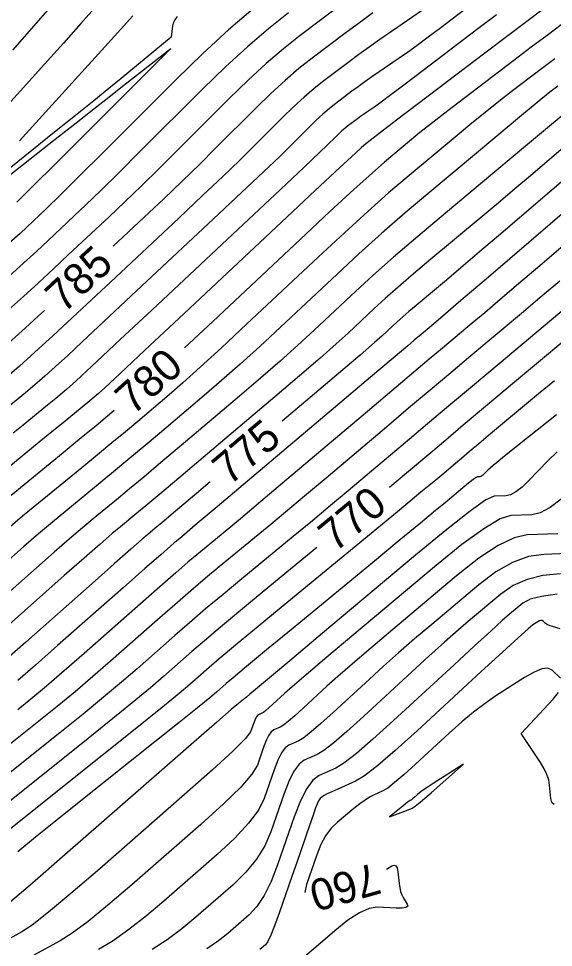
# Model space of a CAD drawing. Extents: x 2079879 to 2092887, y 778083 to 784051.
# Drawn here: x 2084224.2 to 2084271.8, y 780891.8 to 780974.7 of the extents above; entities that cross this region are included whole.
import ezdxf

# ---------------------------------------------------------------- set-up
doc = ezdxf.new("R2010")
doc.units = 0
doc.layers.add('DT_X_Contour_Major', color=7, linetype='Continuous')
doc.layers.add('DT_X_Contour_Minor', color=7, linetype='Continuous')

msp = doc.modelspace()

# ---------------------------------------------------------------- linework, layer by layer
at = {"layer": 'DT_X_Contour_Major'}
for points in [[(2084234.335, 780974.892), (2084232.704, 780973.077), (2084230.69, 780970.852), (2084224.807, 780964.372), (2084224.247, 780963.755)], [(2084255.741, 780975.164), (2084254.534, 780974.287), (2084253.369, 780973.419), (2084250.32, 780971.114), (2084249.149, 780970.189), (2084247.925, 780969.14), (2084246.647, 780967.968), (2084245.316, 780966.673), (2084241.693, 780963.056), (2084240.277, 780961.656), (2084238.746, 780960.168), (2084237.099, 780958.593), (2084235.337, 780956.93), (2084232.609, 780954.371)], [(2084272.511, 780974.087), (2084271.259, 780973.15), (2084269.854, 780972.092), (2084268.297, 780970.911), (2084263.942, 780967.599), (2084262.408, 780966.425), (2084261.072, 780965.385), (2084259.936, 780964.481), (2084258.997, 780963.712), (2084256.76, 780961.841), (2084255.661, 780960.885), (2084254.042, 780959.419), (2084251.903, 780957.444), (2084249.245, 780954.96), (2084241.463, 780947.656), (2084238.952, 780945.305)], [(2084273.369, 780960.799), (2084267.314, 780955.618), (2084265.242, 780953.847), (2084263.568, 780952.419), (2084262.291, 780951.335), (2084261.411, 780950.594), (2084259.597, 780949.077), (2084258.956, 780948.537), (2084258.396, 780948.054), (2084257.916, 780947.63), (2084257.516, 780947.263), (2084256.555, 780946.361), (2084255.884, 780945.765), (2084254.592, 780944.65), (2084252.679, 780943.019), (2084250.144, 780940.87), (2084247.655, 780938.764)], [(2084226.468, 780948.64), (2084225.907, 780948.123), (2084224.772, 780947.089), (2084222.008, 780944.588)], [(2084275.153, 780947.917), (2084268.188, 780942.075), (2084265.784, 780940.059), (2084263.797, 780938.39), (2084262.227, 780937.069), (2084261.073, 780936.096), (2084258.552, 780933.964), (2084257.441, 780933.031), (2084257.218, 780932.845)], [(2084232.698, 780939.7), (2084232.096, 780939.196), (2084231.069, 780938.344), (2084229.754, 780937.262), (2084228.154, 780935.948), (2084223.503, 780932.138)], [(2084241.242, 780933.338), (2084240.035, 780932.317), (2084238.16, 780930.734), (2084236.934, 780929.7), (2084236.354, 780929.216), (2084235.672, 780928.657), (2084235.171, 780928.228), (2084234.18, 780927.359), (2084232.698, 780926.05), (2084230.725, 780924.301), (2084224.811, 780919.052), (2084222.869, 780917.328)], [(2084272.208, 780928.714), (2084269.495, 780928.617), (2084268.338, 780928.361), (2084266.903, 780927.667), (2084265.188, 780926.534), (2084263.195, 780924.962), (2084257.507, 780920.187), (2084255.541, 780918.527), (2084253.909, 780917.132), (2084252.61, 780915.999), (2084251.646, 780915.13), (2084249.518, 780913.164), (2084248.792, 780912.506), (2084248.212, 780912.009), (2084247.776, 780911.672), (2084247.486, 780911.495), (2084246.904, 780911.235), (2084246.686, 780911.071), (2084246.467, 780910.773), (2084246.249, 780910.341), (2084246.03, 780909.776), (2084245.445, 780908.09), (2084244.965, 780907.285), (2084243.964, 780906.134), (2084242.442, 780904.638), (2084240.398, 780902.796), (2084234.254, 780897.423), (2084232.128, 780895.6), (2084230.358, 780894.161), (2084228.943, 780893.106), (2084227.885, 780892.435), (2084225.536, 780891.159)], [(2084250.744, 780927.493), (2084246.057, 780923.632), (2084243.95, 780921.89), (2084242.174, 780920.407), (2084240.729, 780919.182), (2084239.614, 780918.217), (2084237.085, 780915.986), (2084235.914, 780914.982), (2084234.298, 780913.645), (2084232.238, 780911.972), (2084229.734, 780909.966), (2084222.463, 780904.169), (2084220.019, 780902.221), (2084218.138, 780900.722), (2084216.823, 780899.674), (2084216.071, 780899.077), (2084214.819, 780898.083), (2084214.212, 780897.637), (2084213.329, 780897.045), (2084212.17, 780896.308), (2084210.735, 780895.424), (2084206.54, 780892.874), (2084205.056, 780891.961), (2084203.752, 780891.134)], [(2084272.447, 780915.835), (2084271.699, 780916.567), (2084271.334, 780916.73), (2084270.803, 780916.673), (2084270.104, 780916.395), (2084269.238, 780915.895), (2084266.705, 780914.268), (2084265.732, 780913.603), (2084264.715, 780912.83), (2084263.652, 780911.949), (2084262.545, 780910.959), (2084259.531, 780908.174), (2084258.503, 780907.242), (2084257.678, 780906.537), (2084257.056, 780906.057), (2084256.638, 780905.803), (2084255.794, 780905.426), (2084255.447, 780905.245), (2084255.039, 780904.984), (2084254.569, 780904.642), (2084254.038, 780904.221), (2084252.541, 780902.991), (2084252.007, 780902.463), (2084251.529, 780901.805), (2084251.106, 780901.014), (2084250.739, 780900.092), (2084249.833, 780897.458), (2084249.665, 780896.745)], [(2084271.877, 780904.59), (2084271.672, 780904.773), (2084271.581, 780905.13), (2084271.488, 780906.316), (2084271.411, 780906.774), (2084271.251, 780907.261), (2084271.006, 780907.776), (2084270.677, 780908.318), (2084268.947, 780910.916), (2084271.79, 780913.975), (2084272.288, 780914.583)], [(2084256.937, 780898.825), (2084257.413, 780899.11), (2084257.628, 780899.185), (2084257.792, 780899.125), (2084257.907, 780898.93), (2084257.972, 780898.599), (2084258.079, 780897.538), (2084258.131, 780897.162), (2084258.208, 780896.831), (2084258.308, 780896.544), (2084258.433, 780896.301), (2084258.799, 780895.713), (2084258.84, 780895.524), (2084258.688, 780895.398), (2084258.343, 780895.335), (2084257.805, 780895.336), (2084256.115, 780895.422), (2084255.404, 780895.315), (2084254.537, 780894.931), (2084253.515, 780894.269), (2084252.337, 780893.329), (2084248.989, 780890.451)]]:
    msp.add_lwpolyline(points, dxfattribs=at)
at = {"layer": 'DT_X_Contour_Minor'}
for points in [[(2084264.948, 780976.244), (2084261.788, 780973.841), (2084260.668, 780972.995), (2084259.676, 780972.26), (2084258.813, 780971.636), (2084258.08, 780971.122), (2084256.295, 780969.901), (2084255.641, 780969.449), (2084255.02, 780969.009), (2084254.43, 780968.581), (2084253.872, 780968.166), (2084252.427, 780967.074), (2084251.873, 780966.635), (2084251.293, 780966.138), (2084250.687, 780965.583), (2084250.056, 780964.969), (2084248.34, 780963.255), (2084247.433, 780962.37), (2084245.998, 780961), (2084244.036, 780959.146), (2084241.547, 780956.806), (2084234.207, 780949.921), (2084231.74, 780947.609), (2084229.842, 780945.835), (2084228.515, 780944.6), (2084227.759, 780943.904), (2084226.501, 780942.766), (2084225.835, 780942.185), (2084224.782, 780941.296), (2084223.34, 780940.098)], [(2084270.787, 780975.407), (2084269.447, 780974.402), (2084267.758, 780973.125), (2084265.718, 780971.576), (2084259.81, 780967.083), (2084257.854, 780965.595), (2084256.417, 780964.498), (2084255.499, 780963.793), (2084255.1, 780963.481), (2084254.729, 780963.17), (2084254.179, 780962.666), (2084252.805, 780961.386), (2084250.61, 780959.331), (2084247.591, 780956.499), (2084238.445, 780947.915), (2084235.426, 780945.082), (2084233.226, 780943.023), (2084231.848, 780941.738), (2084231.289, 780941.225), (2084230.893, 780940.891), (2084230.508, 780940.572), (2084229.65, 780939.866), (2084228.319, 780938.774), (2084226.514, 780937.295), (2084221.07, 780932.835)], [(2084231.162, 780975.847), (2084229.729, 780974.209), (2084228.172, 780972.458), (2084226.493, 780970.596), (2084221.849, 780965.482)], [(2084253.118, 780976.045), (2084249.266, 780973.135), (2084247.788, 780971.966), (2084246.241, 780970.641), (2084244.627, 780969.161), (2084242.945, 780967.525), (2084238.37, 780962.956), (2084236.699, 780961.299), (2084235.12, 780959.752), (2084233.63, 780958.316), (2084232.232, 780956.991), (2084228.623, 780953.607), (2084227.274, 780952.347), (2084225.934, 780951.106), (2084224.602, 780949.884), (2084223.279, 780948.681)], [(2084245.064, 780975.519), (2084242.874, 780973.643), (2084240.587, 780971.546), (2084238.205, 780969.229), (2084231.723, 780962.757), (2084229.544, 780960.584), (2084227.867, 780958.919), (2084226.693, 780957.763), (2084226.022, 780957.114), (2084224.901, 780956.063), (2084224.298, 780955.505), (2084223.329, 780954.62)], [(2084260.164, 780975.39), (2084257.388, 780973.491), (2084256.372, 780972.788), (2084255.405, 780972.104), (2084254.488, 780971.438), (2084253.621, 780970.792), (2084251.373, 780969.094), (2084250.511, 780968.412), (2084249.609, 780967.639), (2084248.667, 780966.776), (2084247.686, 780965.821), (2084245.017, 780963.156), (2084243.855, 780962.013), (2084242.372, 780960.584), (2084240.568, 780958.869), (2084238.442, 780956.868), (2084232.346, 780951.15), (2084230.251, 780949.188), (2084228.54, 780947.592), (2084227.211, 780946.362), (2084226.265, 780945.497), (2084224.255, 780943.677), (2084223.352, 780942.881)], [(2084226.743, 780975.398), (2084225.123, 780973.526), (2084223.64, 780971.84)], [(2084238.305, 780974.847), (2084238.08, 780974.527), (2084237.937, 780974.248), (2084237.874, 780974.01), (2084237.772, 780972.997), (2084233.301, 780969.311), (2084232.212, 780968.419), (2084230.863, 780967.324), (2084229.253, 780966.025), (2084227.382, 780964.522), (2084222.045, 780960.242)], [(2084248.212, 780975.155), (2084246.426, 780973.742), (2084244.558, 780972.142), (2084242.607, 780970.353), (2084240.575, 780968.377), (2084235.047, 780962.857), (2084233.122, 780960.941), (2084231.494, 780959.336), (2084230.162, 780958.039), (2084229.127, 780957.053), (2084226.762, 780954.835), (2084225.786, 780953.926), (2084224.631, 780952.863), (2084223.298, 780951.645)], [(2084266.76, 780974.993), (2084265.09, 780973.725), (2084260.233, 780970.032), (2084258.602, 780968.794), (2084257.352, 780967.852), (2084256.483, 780967.205), (2084255.995, 780966.854), (2084255.201, 780966.311), (2084254.91, 780966.11), (2084254.634, 780965.914), (2084254.372, 780965.724), (2084254.124, 780965.539), (2084253.481, 780965.053), (2084253.234, 780964.858), (2084252.976, 780964.637), (2084252.707, 780964.39), (2084252.426, 780964.117), (2084251.663, 780963.355), (2084251.01, 780962.728), (2084249.624, 780961.417), (2084247.505, 780959.422), (2084244.652, 780956.745), (2084236.068, 780948.693), (2084233.228, 780946.03), (2084231.145, 780944.078), (2084229.82, 780942.839), (2084229.252, 780942.312), (2084228.747, 780941.855), (2084228.48, 780941.622), (2084228.057, 780941.265), (2084227.479, 780940.785), (2084226.745, 780940.18), (2084224.58, 780938.403), (2084223.701, 780937.682)], [(2084222.169, 780959.765), (2084227.438, 780963.904), (2084229.286, 780965.356), (2084230.878, 780966.605), (2084232.213, 780967.653), (2084233.292, 780968.5), (2084237.727, 780971.977), (2084227.416, 780961.679), (2084225.464, 780959.731), (2084224.025, 780958.299)], [(2084271.95, 780971.059), (2084270.876, 780970.246), (2084268.074, 780968.115), (2084266.962, 780967.255), (2084265.728, 780966.273), (2084264.372, 780965.169), (2084262.894, 780963.943), (2084258.79, 780960.512), (2084257.143, 780959.103), (2084255.279, 780957.452), (2084253.197, 780955.558), (2084250.899, 780953.42), (2084244.482, 780947.397), (2084242.245, 780945.31), (2084240.348, 780943.566), (2084238.791, 780942.165), (2084237.574, 780941.107), (2084234.781, 780938.744), (2084233.684, 780937.82), (2084232.487, 780936.822), (2084231.19, 780935.749), (2084229.794, 780934.602), (2084225.937, 780931.442), (2084224.531, 780930.28), (2084223.203, 780929.164)], [(2084272.206, 780968.631), (2084271.516, 780968.085), (2084270.383, 780967.16), (2084268.808, 780965.857), (2084266.791, 780964.174), (2084260.821, 780959.182), (2084258.625, 780957.322), (2084256.515, 780955.485), (2084254.491, 780953.671), (2084252.553, 780951.881), (2084247.5, 780947.138), (2084245.655, 780945.423), (2084243.909, 780943.837), (2084242.263, 780942.378), (2084240.717, 780941.048), (2084236.725, 780937.67), (2084235.272, 780936.444), (2084233.905, 780935.3), (2084232.626, 780934.237), (2084231.434, 780933.255), (2084228.371, 780930.746), (2084227.191, 780929.767), (2084225.948, 780928.713), (2084224.641, 780927.583), (2084223.272, 780926.377)], [(2084273.192, 780966.501), (2084271.483, 780965.071), (2084269.171, 780963.137), (2084262.201, 780957.309), (2084259.742, 780955.235), (2084257.589, 780953.382), (2084255.745, 780951.751), (2084254.207, 780950.342), (2084250.518, 780946.879), (2084249.065, 780945.537), (2084247.47, 780944.108), (2084245.735, 780942.592), (2084243.859, 780940.988), (2084238.669, 780936.597), (2084236.859, 780935.069), (2084235.324, 780933.778), (2084234.062, 780932.725), (2084233.074, 780931.909), (2084230.805, 780930.05), (2084229.851, 780929.254), (2084228.692, 780928.261), (2084227.327, 780927.072), (2084225.756, 780925.685), (2084221.294, 780921.725)], [(2084274.354, 780964.556), (2084271.058, 780961.735), (2084269.77, 780960.638), (2084268.38, 780959.46), (2084266.887, 780958.203), (2084265.291, 780956.866), (2084260.899, 780953.193), (2084259.349, 780951.886), (2084257.993, 780950.718), (2084256.83, 780949.69), (2084255.861, 780948.802), (2084253.537, 780946.62), (2084252.475, 780945.651), (2084251.031, 780944.379), (2084249.207, 780942.805), (2084247.002, 780940.929), (2084240.612, 780935.523), (2084238.447, 780933.693), (2084236.742, 780932.256), (2084235.498, 780931.212), (2084234.714, 780930.562), (2084233.239, 780929.353), (2084232.511, 780928.741), (2084231.436, 780927.81), (2084230.012, 780926.561), (2084228.241, 780924.993), (2084223.052, 780920.388)], [(2084273.44, 780957.946), (2084266.035, 780951.609), (2084263.577, 780949.507), (2084261.756, 780947.95), (2084260.574, 780946.941), (2084260.029, 780946.478), (2084259.427, 780945.973), (2084258.844, 780945.481), (2084257.545, 780944.385), (2084255.532, 780942.684), (2084252.805, 780940.378), (2084244.577, 780933.422), (2084241.868, 780931.132), (2084239.91, 780929.478), (2084238.705, 780928.46), (2084238.252, 780928.078), (2084238.045, 780927.908), (2084237.703, 780927.611), (2084236.832, 780926.845), (2084235.432, 780925.613), (2084233.503, 780923.912), (2084227.652, 780918.753), (2084225.667, 780917.009), (2084224.1, 780915.644)], [(2084276.024, 780957.242), (2084270.618, 780952.617), (2084268.721, 780950.995), (2084267.083, 780949.6), (2084265.705, 780948.432), (2084264.586, 780947.489), (2084261.95, 780945.278), (2084260.766, 780944.283), (2084259.192, 780942.956), (2084257.227, 780941.297), (2084254.872, 780939.307), (2084248.071, 780933.558), (2084245.761, 780931.607), (2084243.932, 780930.066), (2084242.585, 780928.935), (2084241.718, 780928.214), (2084240.048, 780926.839), (2084239.265, 780926.181), (2084238.168, 780925.236), (2084236.756, 780924.005), (2084235.031, 780922.488), (2084230.01, 780918.062), (2084228.229, 780916.502), (2084226.649, 780915.144), (2084225.272, 780913.986), (2084224.098, 780913.03)], [(2084272.41, 780951.251), (2084270.836, 780949.922), (2084269.144, 780948.5), (2084264.473, 780944.583), (2084262.688, 780943.084), (2084260.838, 780941.527), (2084258.921, 780939.911), (2084256.939, 780938.237), (2084251.565, 780933.693), (2084249.654, 780932.082), (2084247.954, 780930.654), (2084246.464, 780929.41), (2084245.184, 780928.351), (2084242.051, 780925.77), (2084240.827, 780924.75), (2084239.503, 780923.626), (2084238.08, 780922.397), (2084236.558, 780921.064), (2084232.368, 780917.37), (2084230.79, 780915.996), (2084229.199, 780914.644), (2084227.594, 780913.315), (2084225.977, 780912.009), (2084221.645, 780908.555)], [(2084273.701, 780949.511), (2084266.996, 780943.887), (2084264.611, 780941.885), (2084262.484, 780940.098), (2084260.616, 780938.525), (2084259.006, 780937.166), (2084255.059, 780933.829), (2084253.548, 780932.556), (2084251.976, 780931.242), (2084250.344, 780929.885), (2084248.65, 780928.487), (2084244.054, 780924.701), (2084242.388, 780923.32), (2084240.838, 780922.017), (2084239.404, 780920.79), (2084238.086, 780919.64), (2084234.726, 780916.678), (2084233.352, 780915.489), (2084231.749, 780914.144), (2084229.916, 780912.644), (2084227.855, 780910.987), (2084222.054, 780906.362)], [(2084271.933, 780942.364), (2084270.489, 780941.184), (2084269.252, 780940.156), (2084266.229, 780937.621), (2084265.185, 780936.745), (2084264.323, 780936.021), (2084263.641, 780935.447), (2084263.14, 780935.025), (2084262.046, 780934.1), (2084261.335, 780933.506), (2084260.02, 780932.418), (2084258.103, 780930.836), (2084255.583, 780928.759), (2084248.06, 780922.563), (2084245.511, 780920.46), (2084243.509, 780918.797), (2084242.053, 780917.575), (2084241.142, 780916.793), (2084239.443, 780915.294), (2084238.475, 780914.476), (2084236.848, 780913.145), (2084234.56, 780911.301), (2084231.613, 780908.944), (2084222.872, 780901.976)], [(2084272.098, 780939.334), (2084269.51, 780937.269), (2084267.626, 780935.757), (2084266.448, 780934.801), (2084265.975, 780934.398), (2084265.653, 780934.064), (2084265.538, 780933.954), (2084265.435, 780933.875), (2084265.344, 780933.826), (2084265.265, 780933.808), (2084265.07, 780933.801), (2084264.932, 780933.737), (2084264.666, 780933.55), (2084264.271, 780933.241), (2084263.747, 780932.808), (2084262.179, 780931.492), (2084261.332, 780930.787), (2084259.97, 780929.659), (2084258.092, 780928.109), (2084255.698, 780926.136), (2084248.626, 780920.312), (2084246.265, 780918.365), (2084244.485, 780916.892), (2084243.287, 780915.893), (2084242.67, 780915.369), (2084241.801, 780914.602), (2084241.213, 780914.11), (2084240.102, 780913.207), (2084238.467, 780911.893), (2084236.308, 780910.169), (2084229.854, 780905.023), (2084227.603, 780903.218), (2084225.69, 780901.662), (2084224.115, 780900.355)], [(2084272.164, 780936.027), (2084271.335, 780935.231), (2084269.632, 780933.464), (2084269.025, 780932.882), (2084268.48, 780932.462), (2084267.999, 780932.205), (2084267.579, 780932.11), (2084266.545, 780932.073), (2084265.816, 780931.734), (2084264.407, 780930.746), (2084262.316, 780929.107), (2084259.545, 780926.819), (2084251.245, 780919.851), (2084248.507, 780917.552), (2084246.518, 780915.882), (2084245.276, 780914.841), (2084244.783, 780914.428), (2084244.466, 780914.167), (2084244.36, 780914.079), (2084244.28, 780914.013), (2084244.226, 780913.968), (2084244.198, 780913.945), (2084244.159, 780913.911), (2084244.133, 780913.888), (2084244.083, 780913.848), (2084244.01, 780913.789), (2084243.913, 780913.711), (2084243.623, 780913.481), (2084243.123, 780913.051), (2084241.84, 780911.934), (2084239.775, 780910.131), (2084236.927, 780907.642), (2084228.289, 780900.088), (2084225.408, 780897.583), (2084223.242, 780895.736)], [(2084272.512, 780931.81), (2084271.525, 780931.05), (2084270.653, 780930.584), (2084269.893, 780930.412), (2084268.02, 780930.345), (2084267.068, 780930.04), (2084265.619, 780929.176), (2084263.671, 780927.752), (2084261.225, 780925.769), (2084254.038, 780919.734), (2084251.631, 780917.709), (2084249.801, 780916.16), (2084248.547, 780915.087), (2084247.869, 780914.489), (2084246.831, 780913.529), (2084246.477, 780913.209), (2084246.193, 780912.966), (2084245.981, 780912.801), (2084245.839, 780912.715), (2084245.555, 780912.588), (2084245.449, 780912.508), (2084245.342, 780912.363), (2084245.235, 780912.152), (2084245.129, 780911.876), (2084244.843, 780911.054), (2084244.395, 780910.474), (2084243.265, 780909.351), (2084241.453, 780907.686), (2084238.959, 780905.478), (2084231.399, 780898.866), (2084228.839, 780896.654), (2084226.832, 780894.976), (2084225.376, 780893.833), (2084224.471, 780893.224), (2084222.795, 780892.313)], [(2084274.522, 780927.015), (2084270.97, 780926.889), (2084269.609, 780926.682), (2084268.187, 780926.158), (2084266.706, 780925.316), (2084265.165, 780924.156), (2084260.977, 780920.639), (2084259.451, 780919.345), (2084258.017, 780918.103), (2084256.674, 780916.912), (2084255.422, 780915.771), (2084252.205, 780912.798), (2084251.108, 780911.804), (2084250.23, 780911.052), (2084249.571, 780910.542), (2084249.132, 780910.274), (2084248.253, 780909.882), (2084247.923, 780909.634), (2084247.593, 780909.183), (2084247.262, 780908.53), (2084246.93, 780907.676), (2084246.046, 780905.126), (2084245.535, 780904.096), (2084244.663, 780902.917), (2084243.43, 780901.589), (2084241.838, 780900.113), (2084237.11, 780895.979), (2084235.417, 780894.545), (2084233.884, 780893.345), (2084232.511, 780892.379), (2084231.298, 780891.647)], [(2084272.445, 780925.16), (2084270.879, 780925.003), (2084269.471, 780924.649), (2084268.224, 780924.097), (2084267.135, 780923.349), (2084264.446, 780921.091), (2084263.362, 780920.163), (2084262.126, 780919.074), (2084260.738, 780917.824), (2084259.199, 780916.412), (2084254.892, 780912.432), (2084253.423, 780911.102), (2084252.248, 780910.095), (2084251.367, 780909.413), (2084250.779, 780909.054), (2084249.602, 780908.529), (2084249.16, 780908.196), (2084248.718, 780907.593), (2084248.275, 780906.72), (2084247.831, 780905.575), (2084246.648, 780902.162), (2084246.104, 780900.907), (2084245.361, 780899.7), (2084244.419, 780898.541), (2084243.277, 780897.431), (2084239.966, 780894.535), (2084238.706, 780893.491), (2084237.41, 780892.53), (2084236.079, 780891.652)], [(2084272.149, 780923.324), (2084270.756, 780923.14), (2084269.741, 780922.879), (2084269.106, 780922.542), (2084267.915, 780921.543), (2084267.272, 780920.981), (2084266.234, 780920.046), (2084264.802, 780918.737), (2084262.975, 780917.053), (2084257.579, 780912.067), (2084255.739, 780910.4), (2084254.266, 780909.138), (2084253.162, 780908.283), (2084252.425, 780907.833), (2084250.95, 780907.175), (2084250.397, 780906.759), (2084249.843, 780906.003), (2084249.288, 780904.909), (2084248.732, 780903.475), (2084247.25, 780899.199), (2084246.674, 780897.718), (2084246.06, 780896.483), (2084245.408, 780895.493), (2084244.716, 780894.749), (2084242.821, 780893.092), (2084241.995, 780892.437), (2084240.937, 780891.714)], [(2084272.413, 780920.245), (2084271.749, 780920.445), (2084271.522, 780920.52), (2084271.338, 780920.594), (2084271.197, 780920.668), (2084271.1, 780920.742), (2084270.9, 780920.937), (2084270.814, 780920.989), (2084270.706, 780920.996), (2084270.577, 780920.958), (2084270.425, 780920.876), (2084269.993, 780920.598), (2084269.583, 780920.26), (2084268.679, 780919.453), (2084267.281, 780918.178), (2084265.388, 780916.434), (2084259.681, 780911.161), (2084257.734, 780909.397), (2084256.171, 780908.061), (2084254.994, 780907.152), (2084254.203, 780906.671), (2084252.605, 780905.958), (2084252.07, 780905.716), (2084251.666, 780905.524), (2084251.391, 780905.383), (2084251.246, 780905.292), (2084251.033, 780905.117), (2084250.936, 780904.98), (2084250.804, 780904.701), (2084250.638, 780904.28), (2084250.437, 780903.717), (2084249.855, 780902.025), (2084249.61, 780901.313), (2084249.31, 780900.446), (2084248.956, 780899.423), (2084248.548, 780898.244), (2084247.386, 780894.893), (2084246.982, 780893.774), (2084246.643, 780892.93), (2084246.367, 780892.361), (2084246.156, 780892.067), (2084245.677, 780891.648)], [(2084263.815, 780908.193), (2084261.104, 780906.451), (2084260.58, 780906.111), (2084260.172, 780905.836), (2084259.879, 780905.626), (2084259.701, 780905.483), (2084259.381, 780905.186), (2084259.271, 780905.087), (2084259.184, 780905.012), (2084259.118, 780904.961), (2084259.073, 780904.934), (2084258.983, 780904.894), (2084258.922, 780904.855), (2084258.807, 780904.768), (2084258.636, 780904.632), (2084258.41, 780904.448), (2084257.23, 780903.478), (2084258.495, 780903.95), (2084258.744, 780904.045), (2084258.951, 780904.131), (2084259.115, 780904.206), (2084259.235, 780904.27), (2084259.499, 780904.428), (2084259.663, 780904.548), (2084259.957, 780904.79), (2084260.38, 780905.154), (2084260.933, 780905.64), (2084263.815, 780908.193)]]:
    msp.add_lwpolyline(points, dxfattribs=at)

# ---------------------------------------------------------------- texts
at = {"layer": 'DT_X_Contour_Major'}
for s, rotation, p in [('785', 43.01942, (2084228.187, 780948.317)), ('780', 41.8658, (2084234.357, 780939.219)), ('775', 40.23351, (2084242.955, 780932.953)), ('770', 39.58486, (2084252.363, 780927.006)), ('760', 195.96761, (2084255.882, 780899.416))]:
    msp.add_text(s, height=2.8, rotation=rotation, dxfattribs=at).set_placement(p)

doc.saveas('drawing.dxf')
